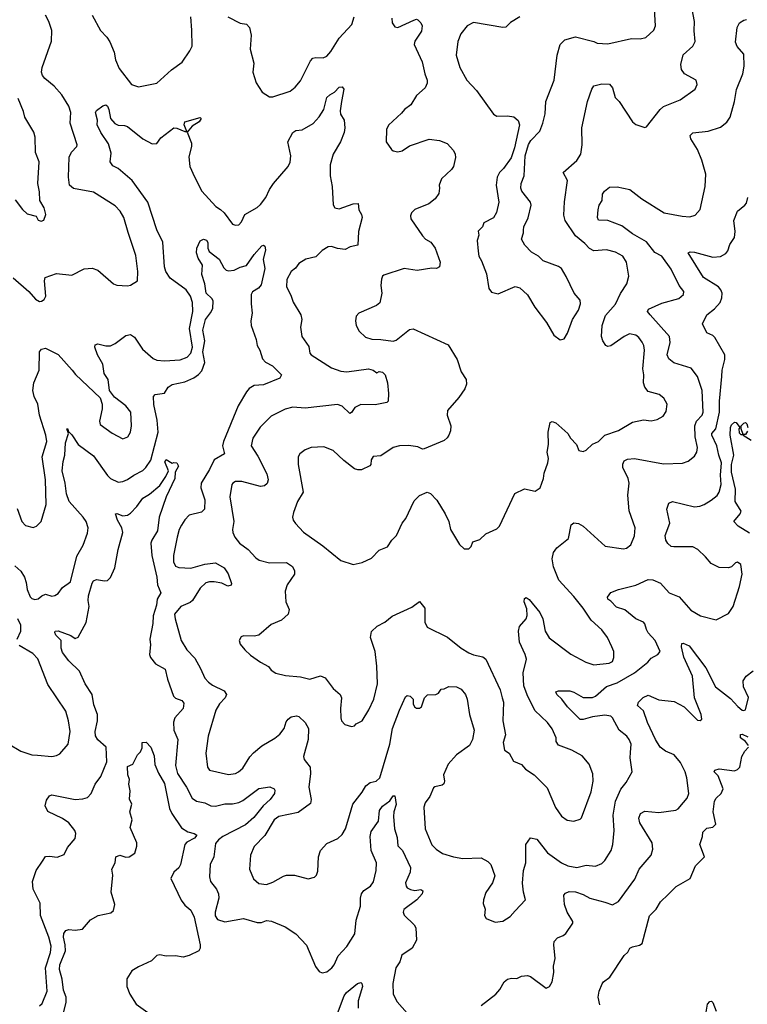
# Model space of a CAD drawing. Extents: x 2133461 to 2293071, y 753526 to 916327.
# Tile 439 of 459: x 2266097 to 2270808, y 880179 to 886556. Entities that reach past the tile are written whole.
import ezdxf

# ---------------------------------------------------------------- set-up
doc = ezdxf.new("R2010")
doc.units = 0

msp = doc.modelspace()

# ---------------------------------------------------------------- linework, layer by layer
at = {"layer": '0CON10XD'}
for points in [[(2268648.5, 886551.5), (2268665, 886558.6), (2268675, 886555.6), (2268694.4, 886535), (2268702.2, 886515), (2268698.7, 886481.3), (2268655, 886416.2), (2268650.8, 886395), (2268701.7, 886281.7), (2268718.9, 886205), (2268734.3, 886165), (2268734.3, 886145), (2268722, 886115), (2268666, 886065), (2268628.8, 886005), (2268588.8, 885975), (2268569.7, 885950.3), (2268485, 885873.3), (2268472, 885845), (2268468.8, 885765), (2268504.2, 885714.2), (2268515.8, 885705.8), (2268545, 885700.8), (2268573, 885707), (2268621.2, 885738.8), (2268747, 885783), (2268815, 885774.3), (2268864.2, 885754.2), (2268905, 885707.5), (2268916, 885685), (2268917.7, 885662.3), (2268906, 885605), (2268892, 885585), (2268827.5, 885525), (2268813.3, 885485), (2268813.8, 885465), (2268809.5, 885430.5), (2268786.7, 885395), (2268746.4, 885363.6), (2268654.5, 885325.5), (2268633.8, 885305), (2268626.2, 885285), (2268628.8, 885265), (2268704.4, 885155), (2268724.6, 885134.6), (2268758, 885115), (2268787.5, 885075), (2268818.6, 884985), (2268813.8, 884955), (2268795, 884944.2), (2268765, 884945.6), (2268669.4, 884930.6), (2268585, 884943.3), (2268455, 884902), (2268445.7, 884894.3), (2268440, 884875), (2268435.7, 884835), (2268442.2, 884785), (2268428.8, 884721.2), (2268405.9, 884704.1), (2268292.5, 884655), (2268276.2, 884635), (2268270, 884605), (2268274.4, 884574.4), (2268295, 884537.5), (2268335, 884498.8), (2268376.8, 884486.8), (2268435.5, 884485.5), (2268515, 884473.1), (2268535, 884480), (2268620.3, 884549.7), (2268645, 884552.9), (2268870.3, 884450.3), (2268928.6, 884355), (2268956, 884275), (2268988, 884225), (2268990, 884195), (2268978.8, 884165), (2268940.5, 884109.5), (2268866.7, 884025), (2268864, 883995), (2268889.2, 883925), (2268886.8, 883893.2), (2268876, 883865), (2268865, 883846.7), (2268845, 883831.2), (2268715, 883775.8), (2268704.3, 883774.3), (2268675, 883790), (2268615, 883797.5), (2268555, 883796), (2268515, 883786.2), (2268435, 883730.8), (2268385, 883726.9), (2268373.1, 883705), (2268371.2, 883675), (2268364.2, 883665.8), (2268309.1, 883640.9), (2268285, 883640), (2268265, 883647.1), (2268195, 883700.8), (2268126.3, 883766.3), (2268065, 883790), (2267985, 883785.8), (2267945, 883770), (2267911.2, 883745), (2267900.8, 883725), (2267900.6, 883675), (2267933.1, 883495), (2267895.7, 883435), (2267869.2, 883365), (2267864, 883335), (2267868, 883315), (2267882.1, 883292.1), (2267935, 883235.8), (2268058.8, 883148.8), (2268175, 883053.8), (2268255, 883028), (2268315, 883040), (2268375, 883068), (2268425, 883121.2), (2268477.9, 883142.1), (2268505.5, 883184.5), (2268536, 883215), (2268573.8, 883296.2), (2268596, 883325), (2268631.9, 883398.1), (2268650.2, 883439.8), (2268685, 883473.8), (2268735, 883496.2), (2268756.8, 883486.8), (2268797.5, 883445), (2268852, 883355), (2268876.2, 883305), (2268886, 883255), (2268945, 883157.5), (2268975, 883130), (2269005, 883130), (2269020, 883145), (2269030, 883175), (2269075, 883190), (2269113.9, 883226.1), (2269185, 883257.5), (2269202.5, 883275), (2269302.3, 883487.7), (2269365, 883517.5), (2269435, 883503.3), (2269466.7, 883525), (2269488, 883585), (2269491.7, 883618.3), (2269517.1, 883685), (2269520, 883715), (2269511.1, 883755), (2269520, 883805), (2269518, 883885), (2269532.3, 883947.7), (2269545, 883953.3), (2269567.5, 883945), (2269645, 883876.7), (2269663.8, 883845), (2269701.2, 883805), (2269716.1, 883766.1), (2269745, 883758.8), (2269765, 883767.5), (2269804.3, 883805.7), (2269845, 883824.2), (2269886, 883864), (2269974.3, 883895.7), (2270065, 883948.8), (2270135, 883964), (2270185, 883958), (2270225, 883966), (2270262.7, 883987.3), (2270282.3, 884017.7), (2270289.2, 884065), (2270268, 884105), (2270237.9, 884127.9), (2270165, 884148.6), (2270143.5, 884175), (2270136.4, 884205), (2270137.5, 884255), (2270131.1, 884295), (2270142.3, 884415), (2270138.2, 884445), (2270127.5, 884467.5), (2270105, 884498), (2270085, 884512.5), (2270045, 884521.1), (2270010.8, 884505), (2269925, 884444.3), (2269905, 884440), (2269892.5, 884445), (2269871.2, 884475), (2269864.2, 884505), (2269867.5, 884575), (2269890.5, 884639.5), (2269955, 884713.1), (2269987, 884783), (2270028.1, 884845), (2270041.4, 884895), (2270025.7, 884985), (2270002, 885025), (2269955, 885050), (2269895, 885064.4), (2269815, 885059.4), (2269785, 885072.9), (2269756.5, 885106.5), (2269695.3, 885155.3), (2269629.4, 885255), (2269620.4, 885290.4), (2269623.2, 885376.8), (2269643.2, 885513.2), (2269616.2, 885565), (2269705, 885644.4), (2269729.1, 885685), (2269738.8, 885745), (2269736.1, 885855), (2269772.2, 886025), (2269800.6, 886105), (2269815, 886128), (2269865, 886140), (2269915, 886138), (2269934.2, 886114.2), (2269951.3, 886051.3), (2269977.5, 886025), (2270063.3, 885895), (2270085, 885876.7), (2270145, 885856.7), (2270155, 885862.5), (2270242.5, 885975), (2270265, 885994.2), (2270372.8, 886037.2), (2270470, 886105), (2270483.3, 886135), (2270477.5, 886165), (2270400, 886205), (2270382.6, 886232.6), (2270376.7, 886265), (2270392.2, 886327.8), (2270455.4, 886384.6), (2270470.6, 886415), (2270463.4, 886483.4), (2270465.3, 886545), (2270448.8, 886635)], [(2266055, 884884.3), (2266155.8, 884795), (2266200, 884745), (2266225, 884730.8), (2266237.9, 884732.1), (2266255, 884744), (2266265.4, 884764.6), (2266257.5, 884865), (2266261.9, 884885), (2266335, 884912.3), (2266435, 884901.9), (2266515, 884941.2), (2266565, 884946), (2266603.2, 884933.2), (2266705, 884845.8), (2266725, 884835.8), (2266795, 884832), (2266815, 884836.2), (2266860, 884865), (2266861.9, 884925), (2266848.1, 885028.1), (2266798.3, 885178.3), (2266770.8, 885275), (2266748, 885315), (2266715, 885351.2), (2266575, 885439.4), (2266445, 885461.4), (2266420, 885485), (2266412.3, 885535), (2266417.8, 885665), (2266431.6, 885698.4), (2266466.4, 885733.6), (2266469.2, 885745), (2266424.6, 885885), (2266428.8, 885955), (2266415, 885996), (2266369.1, 886069.1), (2266321.1, 886125), (2266258.9, 886175), (2266243.6, 886195), (2266238.5, 886215), (2266242.1, 886245), (2266303.2, 886416.8), (2266305.6, 886485), (2266284.7, 886544.7), (2266264.6, 886585)], [(2266565.4, 886585), (2266620.6, 886485), (2266661.7, 886441.7), (2266681.2, 886411.2), (2266708.6, 886345), (2266717.5, 886295), (2266740.3, 886240.3), (2266820, 886135), (2266865, 886121.2), (2266985, 886144.3), (2267078.7, 886231.3), (2267149.7, 886280.3), (2267199.2, 886355), (2267212.5, 886385), (2267211.9, 886488.1), (2267205.5, 886575)], [(2267445, 886574.2), (2267525, 886533.3), (2267565, 886525.6), (2267584.3, 886505), (2267595.5, 886455), (2267589.5, 886365), (2267611.9, 886275), (2267606.7, 886215), (2267627.3, 886147.3), (2267665.8, 886085.8), (2267715, 886056.7), (2267735, 886056.2), (2267847.4, 886092.6), (2267880.9, 886119.1), (2267915, 886158.8), (2267965, 886260), (2267979.8, 886290.2), (2267995, 886305.8), (2268015, 886310.6), (2268062.4, 886307.6), (2268085, 886320), (2268110.4, 886349.6), (2268164.3, 886435.7), (2268246.9, 886525), (2268262.7, 886575)], [(2269335.5, 886574.5), (2269275, 886538), (2269245, 886508), (2269224.3, 886504.3), (2269035, 886537.1), (2268994.5, 886515.5), (2268952.5, 886465), (2268932.9, 886415), (2268922, 886325), (2268947, 886247), (2268992.5, 886165), (2269055, 886096.2), (2269165, 885943.8), (2269185, 885931.2), (2269255, 885934), (2269295.8, 885925.8), (2269325, 885903.3), (2269332.9, 885875), (2269301.4, 885725), (2269277.9, 885662.1), (2269228.8, 885591.2), (2269203.8, 885565), (2269188.8, 885535), (2269182, 885485), (2269198.9, 885375), (2269183.8, 885306.2), (2269165, 885272.5), (2269100.8, 885239.2), (2269093.3, 885215), (2269064.3, 885185.7), (2269069.5, 885160.5), (2269058, 885125), (2269064.1, 885055.9), (2269069.2, 885025), (2269087.5, 884995), (2269119.7, 884909.7), (2269133.8, 884815), (2269150.7, 884790.7), (2269195, 884780), (2269305, 884827.5), (2269335, 884820), (2269383.6, 884773.6), (2269431.2, 884695), (2269506.7, 884595), (2269555, 884512.5), (2269595, 884482.5), (2269621.7, 884488.3), (2269643.3, 884525), (2269675.8, 884615), (2269714, 884675), (2269728, 884715), (2269725, 884740), (2269686.2, 884785), (2269635, 884893.3), (2269604.2, 884944.2), (2269585, 884958), (2269485, 884993.3), (2269455, 885023.3), (2269409.8, 885049.8), (2269367.5, 885095), (2269346, 885135), (2269359.2, 885175), (2269358.3, 885191.7), (2269360, 885215), (2269388, 885272), (2269407.5, 885355), (2269403.3, 885375), (2269348.8, 885445), (2269341.2, 885465), (2269343.8, 885495), (2269364, 885545), (2269369.4, 885675), (2269391.8, 885748.2), (2269407, 885773), (2269465, 885833.8), (2269484.4, 885885.6), (2269499.4, 885945), (2269503.1, 886025), (2269556.2, 886163.8), (2269576.9, 886325), (2269597.1, 886395), (2269625.5, 886424.5), (2269695, 886444.3), (2269814.4, 886414.4), (2269835, 886404.2), (2269905, 886400), (2270057, 886433), (2270115, 886432), (2270150.5, 886439.5), (2270203, 886487), (2270212.9, 886515), (2270205.8, 886625)], [(2268505.6, 886565), (2268508.6, 886535), (2268525, 886509.2), (2268545, 886504.4), (2268648.5, 886551.5)], [(2270268.8, 885305), (2270385, 885282.5), (2270435, 885280), (2270470.5, 885289.5), (2270503, 885327), (2270534.4, 885474.4), (2270538.5, 885555), (2270513.5, 885645), (2270484.7, 885714.7), (2270442.9, 885785), (2270438, 885805), (2270455, 885822), (2270555, 885833.3), (2270635, 885860.5), (2270675, 885892.2), (2270696.7, 885925), (2270725.4, 886025), (2270736.7, 886103.3), (2270778.2, 886205), (2270786.5, 886255), (2270785, 886332.5), (2270742.4, 886382.4), (2270730.7, 886410.7), (2270741.2, 886505), (2270756.2, 886535), (2270785, 886553.3), (2270803, 886557)], [(2266079.7, 883389.7), (2266110, 883305), (2266135, 883280.8), (2266185, 883266.7), (2266205, 883276.7), (2266235, 883306.2), (2266268.9, 883415), (2266263.9, 883575), (2266241.3, 883725), (2266271.8, 883825), (2266266.1, 883865), (2266226.1, 883995), (2266213.8, 884065), (2266189.5, 884115), (2266182.9, 884155), (2266187.5, 884205), (2266222.9, 884285), (2266225.6, 884404.4), (2266237.1, 884422.9), (2266265, 884428.6), (2266345, 884387.8), (2266437.1, 884285), (2266458.3, 884258.3), (2266617.5, 884107.5), (2266630.8, 884065), (2266630.8, 884035), (2266614, 883955), (2266618.8, 883935), (2266695, 883878.6), (2266765, 883840.8), (2266796.2, 883855), (2266814.2, 883885), (2266820, 883925), (2266817.1, 884015), (2266785, 884055.8), (2266710.3, 884110.3), (2266678.8, 884155), (2266670, 884225), (2266642.9, 884265), (2266636, 884325), (2266601.4, 884385), (2266584.2, 884435), (2266585, 884450), (2266603.6, 884456.4), (2266655, 884442.5), (2266685, 884444.3), (2266715, 884459.2), (2266785, 884510), (2266815, 884518), (2266840.3, 884500.3), (2266892, 884422), (2266960.6, 884360.6), (2266985, 884350.8), (2267035, 884347.3), (2267135, 884353.6), (2267180.5, 884369.5), (2267204.5, 884395), (2267214.6, 884435.4), (2267196.1, 884555), (2267217.2, 884665), (2267214.7, 884724.7), (2267201.8, 884765), (2267175, 884807.1), (2267071.8, 884881.8), (2267042.5, 884925), (2267034.7, 884955), (2267024.5, 885115), (2266985, 885193.8), (2266927.5, 885375), (2266825, 885513.5), (2266735, 885591.9), (2266700.3, 885610.3), (2266682.9, 885635), (2266688.6, 885691.4), (2266671.4, 885751.4), (2266622.7, 885825), (2266597.9, 885875), (2266600, 885905), (2266587.5, 885955), (2266595, 885968), (2266635, 885998.8), (2266655, 886003.8), (2266665, 885996.2), (2266674.2, 885975), (2266684.3, 885915), (2266713.1, 885883.1), (2266735, 885872.9), (2266775, 885871.4), (2266794.5, 885864.5), (2266894.6, 885784.6), (2266955, 885751.9), (2266985.4, 885754.6), (2267010.3, 885789.7), (2267095, 885856), (2267115, 885854), (2267165, 885831.2), (2267178.3, 885831.7), (2267160.8, 885875), (2267166.2, 885895), (2267265, 885922.5), (2267272.5, 885915), (2267258.8, 885895), (2267213.9, 885866.1), (2267181.7, 885828.3), (2267209.5, 885755), (2267210, 885735), (2267192.8, 885667.2), (2267198.5, 885605), (2267228.3, 885538.3), (2267275, 885446.2), (2267365.8, 885345), (2267397.2, 885327.2), (2267420.8, 885305), (2267475, 885232), (2267495, 885225.7), (2267515, 885228), (2267532.9, 885247.1), (2267555, 885293.3), (2267635, 885340), (2267655, 885358.6), (2267690, 885405), (2267713.1, 885455), (2267740.5, 885495), (2267835.6, 885605), (2267847.6, 885632.4), (2267852.3, 885675), (2267832.9, 885765), (2267864.5, 885825.5), (2267885, 885838), (2267926.6, 885843.4), (2267997.6, 885882.4), (2268035, 885926), (2268065.7, 885975), (2268085, 886050.8), (2268105, 886070), (2268134.5, 886085.5), (2268165, 886118.8), (2268185, 886120), (2268196, 886105), (2268180, 886025), (2268170.8, 885965), (2268174.5, 885944.5), (2268198, 885905), (2268202, 885855), (2268198, 885825), (2268174.2, 885765), (2268126.5, 885685), (2268107.1, 885615), (2268107.3, 885545), (2268119.4, 885475), (2268127, 885357), (2268137, 885337), (2268165, 885331.2), (2268255, 885364), (2268287.5, 885365), (2268292.9, 885325), (2268310, 885295), (2268314.2, 885275), (2268290.8, 885185), (2268286.7, 885095), (2268236.1, 885083.9), (2268203.6, 885066.4), (2268155, 885073.1), (2268115, 885086.9), (2268095, 885085.6), (2268055, 885061.4), (2268015, 885020.6), (2267948.8, 885005), (2267905, 884976.4), (2267883.2, 884946.8), (2267854.5, 884925), (2267826, 884874), (2267824.7, 884825), (2267851.4, 884771.4), (2267866.6, 884726.6), (2267917.5, 884645), (2267922.5, 884615), (2267914.3, 884565), (2267922.5, 884505), (2267969.1, 884439.1), (2267974.4, 884395), (2267982.9, 884385), (2268115, 884300.9), (2268175, 884279.2), (2268215, 884274.6), (2268354.3, 884294.3), (2268385.9, 884285.9), (2268408.3, 884268.3), (2268425, 884277.5), (2268445, 884273.3), (2268463.3, 884255), (2268478.8, 884205), (2268483.8, 884135), (2268483.3, 884085), (2268474, 884076), (2268399.1, 884060.9), (2268305, 884064.5), (2268267.5, 884045), (2268245, 884011.2), (2268235, 884006.2), (2268185, 884053.3), (2268155, 884063.6), (2267945, 884040.9), (2267865, 884045.6), (2267815, 884033.5), (2267725, 883987.1), (2267653.3, 883916.7), (2267605.6, 883845), (2267596.5, 883795), (2267639.2, 883729.2), (2267696.5, 883615), (2267705.6, 883575), (2267698.7, 883551.3), (2267682.6, 883537.4), (2267655, 883531.8), (2267535, 883565.6), (2267495, 883564.2), (2267476.7, 883555), (2267470.8, 883545), (2267456.9, 883465), (2267483, 883307), (2267474.3, 883255), (2267477.1, 883235), (2267489.2, 883205), (2267520, 883165), (2267575, 883124.4), (2267625, 883070.8), (2267646.4, 883056.4), (2267715, 883038.5), (2267825, 883040), (2267864, 883015), (2267875, 882987.5), (2267876, 882965), (2267828, 882895), (2267815.8, 882855), (2267820.6, 882785), (2267840.6, 882735), (2267834.2, 882705), (2267792.1, 882667.9), (2267725, 882638.1), (2267645, 882570.8), (2267615, 882562.5), (2267545, 882566.2), (2267531.7, 882558.3), (2267518.8, 882535), (2267525, 882512.5), (2267554.3, 882474.3), (2267590.7, 882440.7), (2267656.2, 882395), (2267707.9, 882367.9), (2267725, 882343.8), (2267755, 882324), (2267817.9, 882307.9), (2267915, 882299.1), (2267974.3, 882285.7), (2268045, 882305.6), (2268075, 882292.9), (2268126, 882225), (2268171.2, 882185), (2268181.2, 882165), (2268174, 882095), (2268176.2, 882035), (2268180, 882015), (2268201.7, 881991.7), (2268245, 881977.5), (2268265, 881983.3), (2268275, 881996.7), (2268314, 882016), (2268356.7, 882086.7), (2268390, 882155), (2268412.5, 882255), (2268408.7, 882368.7), (2268397.5, 882465), (2268367.1, 882555), (2268375, 882593.3), (2268410.9, 882629.1), (2268460, 882655), (2268507.7, 882692.3), (2268635, 882752), (2268685, 882787.5), (2268720, 882745), (2268720, 882655), (2268735, 882622.5), (2268867, 882557), (2268954.2, 882485), (2269005, 882454.4), (2269035, 882441.9), (2269095, 882429.4), (2269115.8, 882415), (2269207.5, 882215), (2269220.8, 882165), (2269229.2, 882135), (2269224.2, 882015), (2269241.2, 881925), (2269228, 881875), (2269236.7, 881825), (2269266.2, 881805), (2269294.3, 881754.3), (2269345, 881732), (2269372.6, 881702.6), (2269426.7, 881665), (2269511.2, 881581.2), (2269565, 881453.8), (2269605, 881398), (2269641.7, 881371.7), (2269685, 881366), (2269725, 881378), (2269735, 881386.7), (2269797.3, 881555), (2269809.4, 881625), (2269807.7, 881672.3), (2269784.5, 881734.5), (2269738.8, 881788.8), (2269672.5, 881825), (2269585, 881856.7), (2269571.2, 881881.2), (2269569.2, 881905), (2269545, 881963.3), (2269514.4, 882004.4), (2269431.1, 882081.1), (2269382.4, 882182.4), (2269361.1, 882241.1), (2269357.5, 882325), (2269377.1, 882415), (2269369.5, 882445), (2269333.5, 882525), (2269325.6, 882595), (2269333, 882627), (2269375.3, 882674.7), (2269383.3, 882696.7), (2269380.7, 882740.7), (2269363.1, 882785), (2269365, 882807.5), (2269375, 882813.3), (2269395, 882800), (2269465, 882717.1), (2269484.6, 882675), (2269498.2, 882595), (2269525, 882551.9), (2269665, 882446.4), (2269761.2, 882395), (2269815, 882378.1), (2269912.4, 882387.6), (2269935, 882400), (2269944.4, 882425), (2269944.3, 882465), (2269930.6, 882495), (2269901.9, 882555), (2269866.5, 882605), (2269796.3, 882666.3), (2269744.1, 882745), (2269685, 882819.3), (2269588.2, 882925), (2269551.8, 883011.8), (2269543.9, 883065), (2269553.1, 883105), (2269573.5, 883135), (2269649.4, 883195), (2269666.2, 883283.8), (2269685, 883296.7), (2269715, 883292), (2269745, 883275.7), (2269886.9, 883146.9), (2270005, 883129.2), (2270025.7, 883134.3), (2270053.3, 883155), (2270077, 883213), (2270080.8, 883265), (2270042.7, 883375), (2270035, 883477.5), (2270043.8, 883555), (2270036.2, 883585), (2270002.1, 883655), (2270001.7, 883678.3), (2270010.3, 883699.7), (2270031.1, 883708.9), (2270076.8, 883713.2), (2270265, 883678.6), (2270387, 883683), (2270425, 883696), (2270465, 883728), (2270480, 883755), (2270484.3, 883785), (2270470.3, 883855), (2270467.9, 883925), (2270477.8, 883955), (2270514.5, 883995), (2270521.8, 884015), (2270514.5, 884155), (2270484.2, 884245), (2270445, 884298.6), (2270332.7, 884332.7), (2270298.6, 884358.6), (2270289.5, 884385), (2270308.8, 884465), (2270304.5, 884505), (2270179.4, 884645), (2270162.5, 884665), (2270168.3, 884681.7), (2270255, 884719.4), (2270365, 884750.6), (2270394.2, 884775), (2270395.8, 884795), (2270366.9, 884835), (2270315, 884940.8), (2270255, 885024.3), (2270207.9, 885047.9), (2270155, 885117.1), (2270065, 885168), (2269995, 885221.5), (2269905, 885256.1), (2269845, 885257.1), (2269836.7, 885275), (2269841.4, 885325), (2269849.2, 885355), (2269867.5, 885385), (2269870.8, 885425), (2269882, 885445), (2269915, 885471.4), (2269964.2, 885474.2), (2270046.7, 885455), (2270125.8, 885395), (2270268.8, 885305)], [(2266068.3, 885388.3), (2266115, 885326.7), (2266145, 885297.5), (2266203.6, 885283.6), (2266217, 885257), (2266235, 885250), (2266253, 885257), (2266266, 885295), (2266255, 885337.5), (2266226.7, 885385), (2266225, 885440), (2266213.3, 885495), (2266223.1, 885635), (2266198.6, 885695), (2266198, 885795), (2266188, 885828), (2266130.9, 885925), (2266122, 885962), (2266086, 886045)], [(2270536.6, 883076.6), (2270488, 883125), (2270455, 883141.4), (2270330.9, 883140.9), (2270314.7, 883144.7), (2270292.7, 883162.7), (2270280.8, 883185), (2270275.4, 883215), (2270305.5, 883295), (2270287.5, 883385), (2270300, 883425), (2270324.3, 883435.7), (2270465, 883401.5), (2270500, 883405), (2270528.8, 883415), (2270574, 883445), (2270612.9, 883475), (2270625.4, 883495), (2270638, 883545), (2270634.7, 883605), (2270640.7, 883685), (2270622.5, 883735), (2270611.1, 883795), (2270576.9, 883865), (2270578.8, 883875), (2270604.4, 883905.6), (2270627.4, 884015), (2270627.4, 884085), (2270642.3, 884245), (2270645.7, 884285), (2270663, 884355), (2270661.4, 884385), (2270598.3, 884498.3), (2270585, 884510.8), (2270545, 884528), (2270517.1, 884585), (2270545.7, 884645), (2270595, 884682.2), (2270630.9, 884725), (2270642.9, 884755), (2270644.4, 884785.6), (2270637.1, 884807.1), (2270621.9, 884825), (2270525, 884885.5), (2270424.3, 885045.7), (2270437.5, 885052.5), (2270465, 885050.5), (2270585, 885016.9), (2270635, 885022.5), (2270667.9, 885042.1), (2270680.7, 885059.3), (2270695, 885100.8), (2270725.7, 885145), (2270728.6, 885185), (2270720, 885255), (2270744, 885316), (2270792.5, 885355), (2270801.7, 885368.3), (2270810, 885405)], [(2266065, 883018), (2266104, 882985), (2266128, 882945), (2266138.3, 882911.7), (2266144.4, 882865), (2266165, 882818), (2266175, 882807.1), (2266195, 882800), (2266215.6, 882804.4), (2266240, 882825), (2266265, 882834.3), (2266305, 882822.9), (2266325, 882825.8), (2266345, 882840), (2266375, 882878.8), (2266425.7, 882915), (2266467.6, 883082.4), (2266506.9, 883153.1), (2266535, 883230), (2266541.1, 883265), (2266527.8, 883305), (2266508.5, 883335), (2266417.2, 883435), (2266400, 883485), (2266391.2, 883555), (2266371.2, 883635), (2266377.3, 883695), (2266390, 883735), (2266394.4, 883815), (2266413.3, 883875), (2266402.5, 883905), (2266407.5, 883905), (2266410, 883890), (2266435, 883868), (2266475, 883805.6), (2266575, 883730.6), (2266665, 883602.9), (2266685, 883584.4), (2266735, 883560), (2266765, 883564.3), (2266795, 883577.8), (2266835, 883606.5), (2266893.9, 883636.1), (2266914.4, 883655), (2266945, 883703.8), (2266992.5, 883885), (2266987.6, 883962.4), (2266965.6, 884064.4), (2266964.2, 884115.8), (2266975, 884128), (2267035, 884136.7), (2267058.8, 884175), (2267085, 884192.9), (2267165, 884209.6), (2267223.9, 884236.1), (2267255, 884257.7), (2267275, 884282.1), (2267294.8, 884335), (2267283.2, 884405), (2267294.8, 884475), (2267281.7, 884545), (2267299.4, 884615), (2267333.1, 884656.9), (2267346.5, 884685), (2267348.9, 884735), (2267340.8, 884750.8), (2267305, 884785.6), (2267295.2, 884845.2), (2267275.3, 884905), (2267280, 884965), (2267251.8, 885011.8), (2267241.5, 885045), (2267243.3, 885075), (2267265, 885123.8), (2267285.8, 885134.2), (2267306.9, 885126.9), (2267315, 885113.3), (2267315.5, 885075), (2267323.9, 885053.9), (2267388.2, 885005), (2267417.7, 884947.7), (2267433.1, 884933.1), (2267448.8, 884928.8), (2267485, 884933.1), (2267525, 884953.1), (2267565, 884963.8), (2267615, 885034.4), (2267665, 885092), (2267676.4, 885096.4), (2267685, 885090), (2267688.1, 885065), (2267673, 885003), (2267684.4, 884945), (2267660.6, 884839.4), (2267642.4, 884817.6), (2267605, 884792.5), (2267595.6, 884775), (2267594.6, 884715), (2267602.9, 884655), (2267593.4, 884605), (2267595.4, 884575.4), (2267627.8, 884485), (2267634.3, 884445), (2267650.6, 884415), (2267668.7, 884358.7), (2267688.3, 884338.3), (2267734.2, 884315), (2267792.5, 884255), (2267780, 884235), (2267675, 884191.4), (2267615, 884187.1), (2267582.5, 884167.5), (2267564.7, 884145.3), (2267511.8, 884055), (2267415.4, 883825), (2267409.6, 883795), (2267422, 883745), (2267355, 883704.4), (2267326.6, 883643.4), (2267271.5, 883555), (2267270.5, 883525), (2267295.3, 883445.3), (2267293.6, 883386.4), (2267273.6, 883366.4), (2267193.7, 883346.3), (2267165, 883316.2), (2267145, 883282.5), (2267130, 883255), (2267115.4, 883204.6), (2267092.7, 883085), (2267092.5, 883045), (2267105, 883017.5), (2267127.6, 883007.6), (2267205, 883003.2), (2267295, 883030), (2267365, 883037.8), (2267420, 883005), (2267446.3, 882966.3), (2267469.2, 882905), (2267465, 882893.8), (2267445, 882888), (2267405, 882905.7), (2267355.4, 882915.4), (2267325, 882916.2), (2267302.3, 882907.7), (2267265.6, 882875), (2267216.3, 882793.7), (2267199.5, 882780.5), (2267139.2, 882755), (2267100, 882705), (2267102.9, 882675), (2267142.2, 882535), (2267180, 882475), (2267230.2, 882420.2), (2267267.8, 882355), (2267295, 882292), (2267318.6, 882265), (2267345.8, 882245), (2267419.7, 882209.7), (2267436, 882185), (2267426.8, 882163.2), (2267390, 882125), (2267365.7, 882085), (2267316.9, 881915), (2267302.5, 881805), (2267312.5, 881715), (2267325, 881696.2), (2267448.3, 881668.3), (2267495, 881674.4), (2267514, 881685), (2267540.5, 881709.5), (2267587.3, 881782.7), (2267611.5, 881808.5), (2267665, 881853.3), (2267748.1, 881901.9), (2267781.2, 881928.8), (2267808.9, 881965), (2267822.4, 882007.6), (2267834.5, 882025.5), (2267855, 882040), (2267888.3, 882048.3), (2267905, 882043.8), (2267945, 882003.8), (2267965.6, 881965), (2267964.4, 881895), (2267934.6, 881785), (2267938.1, 881765), (2267954.6, 881744.6), (2267978, 881715), (2267979.4, 881675), (2267968.8, 881585), (2267983.8, 881505), (2267980.3, 881479.7), (2267899.4, 881420.6), (2267775.3, 881394.7), (2267745, 881374.3), (2267685, 881271.4), (2267615, 881201.2), (2267591.4, 881145), (2267585.7, 881055), (2267611.2, 880991.2), (2267645, 880961.2), (2267695, 880955.8), (2267735, 880969.2), (2267805, 881010), (2267825, 881015.8), (2267875.8, 881015.8), (2267965, 880991.2), (2268005, 881003.3), (2268018, 881015), (2268027.9, 881042.1), (2268030.8, 881135), (2268043.8, 881175), (2268085, 881220), (2268157, 881253), (2268185, 881278.8), (2268206.7, 881315), (2268220.9, 881365), (2268252.9, 881475), (2268315, 881552.5), (2268338.9, 881595), (2268365, 881615.5), (2268405.8, 881625), (2268427.9, 881645), (2268493.9, 881865), (2268510, 881965), (2268555.4, 882084.6), (2268595, 882170), (2268605, 882180), (2268625, 882173.8), (2268643.3, 882155), (2268644.1, 882124.1), (2268652.5, 882105), (2268665, 882096.7), (2268685, 882096.7), (2268697.5, 882105), (2268716.7, 882165), (2268736.1, 882183.9), (2268790, 882185), (2268807.5, 882195), (2268825, 882220), (2268845, 882222.5), (2268875, 882237.5), (2268925, 882236.2), (2268955, 882220), (2268983.3, 882185), (2268994, 882155), (2269009.4, 882055), (2269038.5, 881955), (2269029.5, 881895), (2269008.1, 881855), (2268925.6, 881795), (2268870, 881735), (2268840.6, 881665), (2268847.8, 881625), (2268842.5, 881607.5), (2268832.2, 881597.8), (2268785, 881588.6), (2268775, 881581.2), (2268752.9, 881525), (2268722.5, 881485), (2268714.4, 881455), (2268721.5, 881315), (2268765, 881212), (2268793.8, 881183.8), (2268835, 881156.9), (2268905, 881134.5), (2268965, 881124.5), (2269085, 881128.1), (2269128.8, 881105), (2269148, 881085), (2269172.3, 881012.3), (2269157.5, 880965), (2269115, 880903.3), (2269098.8, 880855), (2269097, 880833), (2269110, 880795), (2269106.7, 880755), (2269117.5, 880735), (2269175, 880711.2), (2269225, 880718), (2269273, 880747), (2269303.8, 880785), (2269372.5, 880855), (2269359.2, 880905), (2269353.2, 880963.2), (2269357.8, 881045), (2269374.3, 881095), (2269373.6, 881215), (2269402.9, 881257.1), (2269445, 881249.5), (2269515, 881160.9), (2269605, 881095.5), (2269646.7, 881076.7), (2269705, 881065.5), (2269765, 881080.8), (2269825, 881074), (2269865, 881092), (2269885, 881111.2), (2269925.6, 881175), (2269937.5, 881215), (2269945.4, 881305), (2269939.6, 881405), (2269953.8, 881495), (2269988.1, 881571.9), (2270023.6, 881616.4), (2270062.5, 881685), (2270049.4, 881775), (2270051.1, 881808.9), (2270055.4, 881865), (2270043.5, 881895), (2270028.5, 881915), (2269979.1, 881955), (2269935.4, 882035), (2269925, 882044.5), (2269885, 882052.2), (2269805, 882040.2), (2269745, 882024.1), (2269724.7, 882024.7), (2269643.9, 882105), (2269605.9, 882155.9), (2269574, 882185), (2269567, 882203), (2269585, 882210), (2269658.9, 882208.9), (2269685, 882200.6), (2269745.5, 882165.5), (2269805, 882165.4), (2269825.5, 882175), (2269895, 882238.4), (2269965, 882260.6), (2270077.5, 882325), (2270163.1, 882395), (2270185, 882420.8), (2270227.5, 882445), (2270243.3, 882465), (2270212, 882535), (2270165, 882584), (2270155, 882607.5), (2270145, 882643.3), (2270135.8, 882655), (2270085.4, 882675.4), (2270015, 882732.9), (2269961.2, 882751.2), (2269925, 882790), (2269905, 882802.5), (2269903.3, 882815), (2269925, 882846), (2269973.3, 882865), (2270087, 882893), (2270165, 882930.8), (2270195, 882929.2), (2270245, 882907.1), (2270302, 882845), (2270367.2, 882817.2), (2270441.7, 882731.7), (2270505, 882694.2), (2270605, 882670), (2270685, 882710), (2270716, 882755), (2270756.2, 882885), (2270773.8, 882965), (2270765, 883027.5), (2270745, 883042.5), (2270731.7, 883038.3), (2270705, 883013.3), (2270685, 883006.2), (2270625, 883008), (2270574.4, 883034.4), (2270536.6, 883076.6)], [(2270821.3, 883231.3), (2270748.6, 883275), (2270721.2, 883305), (2270762.2, 883355), (2270768, 883372), (2270729.6, 883435), (2270731.9, 883515), (2270704.5, 883625), (2270706.1, 883675), (2270719.6, 883735), (2270697.1, 883865), (2270698.8, 883915), (2270705, 883932.5), (2270725, 883950), (2270735, 883947.5), (2270760, 883915), (2270752.5, 883905), (2270755, 883880), (2270765, 883870), (2270780, 883870), (2270767, 883907), (2270767.5, 883925), (2270785, 883943.8), (2270795, 883946.2), (2270805, 883938.8), (2270812, 883915)], [(2270808, 883892), (2270795, 883870), (2270780, 883870), (2270780, 883865), (2270833, 883833)], [(2266225, 880168.8), (2266242, 880185), (2266275.6, 880265), (2266264.7, 880415.3), (2266296.6, 880515), (2266300, 880555), (2266285, 880614.2), (2266231.4, 880755), (2266228.6, 880835), (2266183.1, 880925), (2266180, 880975), (2266204.4, 881045), (2266243.9, 881106.1), (2266265, 881136.7), (2266289.4, 881139.4), (2266338.8, 881131.2), (2266385, 881148.8), (2266406.9, 881195), (2266455, 881253.8), (2266460.6, 881285), (2266454.3, 881305), (2266415.3, 881355.3), (2266375, 881382.1), (2266278.7, 881428.7), (2266262.5, 881465), (2266269.5, 881500.5), (2266290.5, 881529.5), (2266304, 881536), (2266455, 881504.6), (2266505, 881508.9), (2266535, 881519.2), (2266560, 881545), (2266585.8, 881605), (2266622.5, 881655), (2266660.2, 881749.8), (2266656.4, 881845), (2266602.6, 881892.6), (2266588.2, 881918.2), (2266585.1, 881945), (2266600.5, 882015), (2266599.7, 882055), (2266577.6, 882117.6), (2266565.2, 882185.2), (2266521.5, 882255), (2266485, 882335.8), (2266415, 882404.5), (2266375, 882457.8), (2266364.6, 882485.4), (2266365.8, 882535), (2266330.1, 882570.1), (2266323.3, 882586.7), (2266327.5, 882595), (2266345, 882597.5), (2266427.4, 882567.4), (2266455, 882549.2), (2266475, 882556.7), (2266527.5, 882652.5), (2266547.5, 882755), (2266539.4, 882795), (2266541.4, 882825), (2266565, 882906.2), (2266575, 882921.2), (2266595, 882930), (2266645, 882920.8), (2266665, 882922.9), (2266685, 882942.5), (2266713.2, 883005), (2266734, 883125), (2266763.6, 883235), (2266758.9, 883265), (2266730, 883315), (2266717.5, 883355), (2266725, 883358), (2266765, 883341.9), (2266795, 883347.3), (2266815, 883360), (2266855, 883402.5), (2266895, 883458), (2266937.9, 883482.1), (2267005, 883540), (2267043.2, 883596.8), (2267059.2, 883635), (2267037, 883693), (2267045, 883707.5), (2267083.6, 883683.6), (2267095, 883688.8), (2267115, 883686), (2267124.3, 883665), (2267104, 883625), (2267100.9, 883585), (2267045.6, 883465), (2266999.1, 883335), (2266990, 883245), (2266951.8, 883185), (2266945.4, 883165), (2266952.9, 883085), (2266984.6, 882945.4), (2266989.1, 882895), (2267010.6, 882845), (2266986.9, 882803.1), (2266983.1, 882765), (2266960.8, 882695), (2266958.5, 882645), (2266940, 882545), (2266943.7, 882506.3), (2266938.1, 882445), (2266944.3, 882425), (2266975.8, 882385), (2267039.1, 882349.1), (2267052.9, 882285), (2267092.5, 882175), (2267105, 882162), (2267146.6, 882146.6), (2267159.7, 882129.7), (2267154.3, 882095), (2267102.2, 882035), (2267092.6, 882007.4), (2267094.6, 881955), (2267120.4, 881895), (2267106.1, 881725), (2267117.7, 881675), (2267177.3, 881585), (2267213.3, 881515), (2267241.2, 881495), (2267295, 881483.5), (2267335, 881464.5), (2267365, 881462.9), (2267425, 881478.5), (2267475, 881477.9), (2267514.7, 881485.3), (2267541.7, 881498.3), (2267645, 881576), (2267716.7, 881586.7), (2267744.5, 881574.5), (2267749.4, 881565), (2267746.9, 881545), (2267719.1, 881505), (2267672.1, 881465), (2267611.9, 881388.1), (2267558.5, 881341.5), (2267411.5, 881265), (2267384.5, 881245), (2267365, 881220), (2267353.1, 881135), (2267331.1, 881085), (2267325.6, 881005), (2267332.9, 880975), (2267371.4, 880925), (2267384.3, 880895), (2267385.7, 880865.7), (2267362.2, 880775), (2267362.4, 880752.4), (2267377.9, 880727.9), (2267424.4, 880714.4), (2267545, 880734.6), (2267635, 880708.1), (2267662, 880708), (2267695, 880721.2), (2267727.3, 880717.3), (2267815, 880682), (2267885, 880635.8), (2267952.9, 880562.9), (2268012.5, 880425), (2268035, 880391.2), (2268055, 880383.8), (2268085, 880388.8), (2268118, 880415), (2268133.8, 880435), (2268157.7, 880492.3), (2268215, 880553.8), (2268265.7, 880635), (2268275.8, 880725), (2268303.1, 880815), (2268303.2, 880866.8), (2268310, 880895), (2268325, 880916.2), (2268368, 880945), (2268388.5, 880971.5), (2268404.1, 881045), (2268407.1, 881095), (2268372.4, 881175), (2268366.7, 881265), (2268372.6, 881297.4), (2268420, 881365), (2268426.2, 881435), (2268445, 881462.2), (2268492.5, 881497.5), (2268515, 881530), (2268525, 881530), (2268534.3, 881474.3), (2268518.9, 881425), (2268516.5, 881395), (2268524.4, 881315), (2268540.3, 881260.3), (2268545.7, 881205.7), (2268574.2, 881175), (2268627.1, 881065), (2268625.7, 881035), (2268595.6, 880965), (2268598.6, 880945), (2268605, 880934.4), (2268627.3, 880922.7), (2268655, 880917.1), (2268695, 880922.5), (2268707.5, 880915), (2268703.3, 880895), (2268668, 880855), (2268583.6, 880793.6), (2268580, 880775), (2268586, 880756), (2268650, 880695), (2268662.5, 880675), (2268666.9, 880595), (2268637.7, 880542.3), (2268571.5, 880498.5), (2268558.9, 880455), (2268531.8, 880415), (2268512.5, 880315), (2268514.3, 880244.3), (2268541.2, 880195), (2268655.7, 880065)], [(2266080, 882545), (2266104, 882596), (2266105.3, 882635), (2266083.8, 882675)], [(2266025.4, 881865.4), (2266105, 881819.4), (2266175, 881794.2), (2266212.7, 881792.7), (2266305, 881784.4), (2266335, 881790), (2266357.6, 881802.4), (2266410.8, 881865), (2266424.3, 881945.7), (2266413.3, 882015), (2266395, 882076.7), (2266279.7, 882249.7), (2266215, 882416.2), (2266181.4, 882451.4), (2266093, 882503)], [(2269085, 880172), (2269180, 880245), (2269205.5, 880274.5), (2269234.4, 880325.6), (2269255, 880342), (2269281.7, 880348.3), (2269315, 880347.1), (2269345, 880361.4), (2269385, 880366), (2269405, 880360), (2269505, 880283.8), (2269528, 880295), (2269544.3, 880325), (2269555.7, 880385), (2269553, 880427), (2269563.4, 880476.6), (2269554.4, 880565), (2269558, 880585), (2269579.3, 880610.7), (2269615, 880623.8), (2269632.7, 880637.3), (2269678.8, 880705), (2269678.8, 880715), (2269641.9, 880775), (2269623.3, 880825), (2269620, 880885), (2269631.2, 880898.8), (2269655, 880910), (2269695, 880907.5), (2269745, 880891.2), (2269787.3, 880867.3), (2269885, 880840), (2269935, 880824.4), (2269974.4, 880845.6), (2270080.2, 880989.8), (2270107.1, 881055), (2270185.7, 881145), (2270195.5, 881185), (2270190.6, 881225), (2270110.9, 881355), (2270105.5, 881385), (2270115.5, 881414.5), (2270145, 881430.6), (2270235, 881421.5), (2270345, 881436.9), (2270359.2, 881445), (2270395, 881485.7), (2270417.3, 881515), (2270430, 881545), (2270416.5, 881645), (2270405.2, 881685.2), (2270375.7, 881745.7), (2270335, 881793.8), (2270278.6, 881818.6), (2270242.5, 881845), (2270213.3, 881893.3), (2270162.2, 882005), (2270135, 882080), (2270096.7, 882115), (2270104, 882135), (2270132.8, 882167.2), (2270165, 882180.8), (2270235, 882152), (2270335, 882140), (2270398, 882105), (2270485, 882020), (2270503, 882017), (2270513.3, 882026.7), (2270508.6, 882055), (2270464.7, 882165), (2270452.2, 882305), (2270396.3, 882426.3), (2270381.2, 882495), (2270384.2, 882515), (2270392.8, 882517.2), (2270430.9, 882500.9), (2270538.4, 882358.4), (2270601.1, 882235), (2270699.7, 882159.7), (2270746.9, 882106.9), (2270775, 882084.4), (2270785, 882081.4), (2270795, 882086.7), (2270815.3, 882165.3), (2270783.1, 882235), (2270780.9, 882275), (2270800.6, 882305), (2270845, 882338.5)], [(2270815.6, 881855), (2270795, 881881.9), (2270764.5, 881905), (2270763.4, 881926.6), (2270775, 881928.1), (2270811.5, 881911.5)], [(2266375.2, 880105), (2266397.3, 880192.7), (2266397.9, 880225), (2266381, 880271), (2266372.6, 880342.6), (2266353.5, 880405), (2266357.6, 880435), (2266393.5, 880525), (2266391.4, 880565), (2266379.4, 880615), (2266382.6, 880637.4), (2266395, 880656.5), (2266415, 880664.5), (2266455, 880660), (2266503.9, 880666.1), (2266555, 880727.1), (2266605, 880754.4), (2266687.6, 880772.4), (2266703.4, 880786.6), (2266712.2, 880825), (2266689.4, 880905), (2266699.2, 881015), (2266692.5, 881055), (2266715.8, 881095), (2266720, 881135), (2266745, 881145.7), (2266785, 881131.2), (2266805, 881133.8), (2266842.4, 881157.6), (2266856, 881204), (2266854.5, 881225), (2266812.5, 881325), (2266825.6, 881375), (2266809.6, 881425), (2266823.3, 881475), (2266808.6, 881508.6), (2266811.7, 881561.7), (2266803.3, 881605), (2266807.5, 881635), (2266798, 881665), (2266795, 881720), (2266830, 881735), (2266860, 881795), (2266880, 881815), (2266889.3, 881840.7), (2266890, 881875), (2266915, 881877.5), (2266946, 881845), (2266967.9, 881787.9), (2266971.5, 881731.5), (2266995.9, 881675.9), (2267035, 881610), (2267067.3, 881447.3), (2267082.9, 881415), (2267145, 881322), (2267185, 881296), (2267227.5, 881285), (2267243.3, 881275), (2267228, 881255), (2267179.8, 881230.2), (2267166.5, 881215), (2267137.3, 881085), (2267126.1, 881063.9), (2267094.2, 881035.7), (2267076.2, 880995), (2267142.7, 880852.7), (2267165, 880822), (2267205, 880788.8), (2267225.6, 880744.4), (2267265.4, 880565), (2267265, 880542.5), (2267257.1, 880525), (2267195, 880494.6), (2267155, 880483.6), (2267105, 880492.7), (2267045, 880490.7), (2267005, 880500.3), (2266985, 880495.4), (2266949.5, 880460.5), (2266865, 880422.2), (2266823.6, 880395), (2266791.1, 880345), (2266790.4, 880295), (2266809.6, 880245), (2266851.2, 880181.2), (2266955.8, 880105)], [(2269852.5, 880175), (2269841.2, 880225), (2269848.8, 880265), (2269868.3, 880311.7), (2269876.1, 880323.9), (2269917.5, 880355), (2270011.2, 880495), (2270035, 880517.5), (2270047, 880543), (2270065, 880552.5), (2270108.8, 880561.2), (2270126.9, 880573.1), (2270175, 880752.5), (2270216.7, 880795), (2270245, 880842.5), (2270295, 880890), (2270347.7, 880942.3), (2270436.7, 880995), (2270472, 881075), (2270530, 881135), (2270500, 881215), (2270517.5, 881265), (2270520, 881295), (2270545, 881320), (2270585, 881327.5), (2270603.3, 881345), (2270586.1, 881425), (2270596.1, 881493.9), (2270606.2, 881513.8), (2270638.6, 881545), (2270650.8, 881575), (2270618.5, 881658.5), (2270593.8, 881685), (2270596.7, 881695), (2270625, 881704), (2270725, 881691.2), (2270745, 881699.5), (2270760, 881715), (2270772.9, 881785), (2270791, 881819), (2270814.4, 881845)], [(2268141.1, 880085), (2268198.6, 880235), (2268212.5, 880255), (2268283.3, 880315), (2268305, 880320), (2268312.5, 880315), (2268316.2, 880295), (2268288.7, 880201.3), (2268289.1, 880155)], [(2270542.2, 880127.8), (2270549.3, 880180.7), (2270565, 880197.5), (2270575, 880200), (2270585, 880190), (2270605.7, 880135)]]:
    msp.add_lwpolyline(points, dxfattribs=at)

doc.saveas('drawing.dxf')
